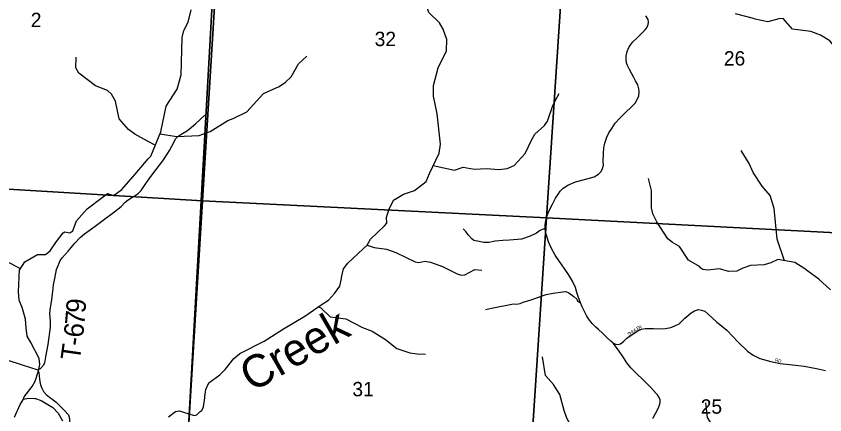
# Model space of a CAD drawing. Extents: x 1878108 to 2183446, y 146837 to 508383.
# Drawn here: x 2046360 to 2058800, y 342528 to 348659 of the extents above; entities that cross this region are included whole.
import ezdxf

# ---------------------------------------------------------------- set-up
doc = ezdxf.new("R2010")
doc.units = 0
for name, color, linetype in [('GM_X_County_Road', 7, 'Continuous'), ('GM_X_Minor_River', 7, 'Continuous'), ('GM_X_Minor_River_Text', 7, 'Continuous'), ('GM_X_Section', 7, 'Continuous'), ('GM_X_Section_Text', 7, 'Continuous'), ('GM_X_Township', 7, 'Continuous'), ('GM_X_Township_Road', 7, 'Continuous'), ('GM_X_Township_Road_Text', 7, 'Continuous'), ('GM_X_Township_ROW', 7, 'Continuous'), ('GM_X_Township_Subdivision', 7, 'Continuous'), ('GM_X_Township_Subdivision_Text', 7, 'Continuous')]:
    doc.layers.add(name, color=color, linetype=linetype)

msp = doc.modelspace()

# ---------------------------------------------------------------- linework, layer by layer
at = {"layer": 'GM_X_County_Road'}
for points in [[(2056204, 342857), (2056123, 342948), (2056010, 343063), (2055896, 343171), (2055814, 343251), (2055754, 343330), (2055701, 343409), (2055626, 343522), (2055544, 343629), (2055508, 343662), (2055445, 343716), (2055378, 343784), (2055319, 343839), (2055276, 343878), (2055222, 343935), (2055167, 344002), (2055134, 344058), (2055100, 344127), (2055068, 344188), (2055041, 344253), (2055007, 344348), (2054985, 344410), (2054963, 344485), (2054916, 344583), (2054855, 344688), (2054790, 344785), (2054718, 344886), (2054654, 344986), (2054594, 345084), (2054547, 345189), (2054513, 345307), (2054500, 345385), (2054499, 345420), (2054499, 345452), (2054509, 345518), (2054529, 345592), (2054561, 345669), (2054609, 345769), (2054659, 345858), (2054702, 345929), (2054731, 345968), (2054777, 346016), (2054845, 346060), (2054965, 346109), (2055161, 346162), (2055251, 346189), (2055317, 346227), (2055357, 346273), (2055379, 346316), (2055393, 346367), (2055392, 346422), (2055393, 346544), (2055401, 346633), (2055415, 346707), (2055447, 346801), (2055479, 346867), (2055521, 346930), (2055576, 347012), (2055651, 347094), (2055741, 347183), (2055820, 347260), (2055883, 347324), (2055915, 347376), (2055938, 347434), (2055945, 347499), (2055940, 347541), (2055923, 347601), (2055888, 347663), (2055860, 347718), (2055829, 347773), (2055795, 347840), (2055765, 347903), (2055748, 347944), (2055743, 347987), (2055743, 348046), (2055759, 348114), (2055786, 348176), (2055816, 348225), (2055847, 348263), (2055909, 348323), (2055970, 348382), (2056034, 348449), (2056068, 348492), (2056085, 348533), (2056089, 348566), (2056083, 348610), (2056046, 348665)], [(2046091, 343397), (2046150, 343386), (2046232, 343368), (2046439, 343302), (2046694, 343219), (2046710, 343177), (2046717, 343079), (2046722, 343041), (2046736, 342991), (2046753, 342939), (2046780, 342888), (2046819, 342841), (2046871, 342800), (2046931, 342757), (2046975, 342723), (2047015, 342682), (2047103, 342592), (2047163, 342527), (2047180, 342474), (2047178, 342410), (2047165, 342264)], [(2056152, 342474), (2056163, 342492), (2056225, 342603), (2056246, 342650), (2056264, 342692), (2056267, 342727), (2056266, 342757), (2056252, 342796), (2056224, 342834), (2056204, 342857)]]:
    msp.add_lwpolyline(points, dxfattribs=at)
at = {"layer": 'GM_X_Minor_River'}
for points in [[(2052667, 346117), (2052718, 346238), (2052866, 346554), (2052886, 346691), (2052834, 347157), (2052779, 347430), (2052782, 347593), (2052853, 347866), (2052982, 348128), (2052983, 348301), (2052930, 348458), (2052872, 348556), (2052707, 348716), (2052655, 348870)], [(2048432, 346508), (2048585, 346883), (2048666, 347275), (2048835, 347538), (2048897, 347757), (2048914, 348331), (2048939, 348437), (2049007, 348569), (2049053, 348758)], [(2059840, 347876), (2059502, 347916), (2059430, 347926), (2059356, 347981), (2059260, 348082), (2059226, 348094), (2059128, 348080), (2059000, 348123), (2058934, 348212), (2058878, 348280), (2058732, 348369), (2058584, 348422), (2058302, 348459), (2058161, 348623), (2058093, 348619), (2057926, 348572), (2057730, 348613), (2057702, 348623), (2057428, 348694)], [(2046428, 344775), (2046204, 344890), (2046140, 344906), (2046010, 344983), (2045872, 345040), (2045830, 345100), (2045707, 345324), (2045658, 345529), (2045588, 345698), (2045553, 345764), (2045468, 346150), (2045383, 346355), (2045296, 346745), (2045297, 346827), (2045344, 347034), (2045350, 347078), (2045355, 347261), (2045393, 347371), (2045561, 347684), (2045648, 347860), (2045700, 348038), (2045675, 348235), (2045642, 348326)], [(2048500, 346674), (2048380, 346738), (2048183, 346844), (2048088, 346919), (2047943, 347078), (2047886, 347350), (2047825, 347462), (2047766, 347515), (2047579, 347587), (2047326, 347783), (2047277, 347865), (2047281, 348031)], [(2048572, 346851), (2048832, 346808), (2049175, 346826), (2049344, 346884), (2049615, 347053), (2049698, 347087), (2049908, 347189), (2050165, 347471), (2050404, 347578), (2050505, 347645), (2050590, 347729), (2050704, 347924), (2050833, 348042)], [(2052776, 346361), (2053105, 346290), (2053237, 346336), (2053349, 346315), (2053417, 346305), (2053588, 346318), (2053790, 346301), (2053914, 346317), (2054021, 346362), (2054188, 346546), (2054295, 346761), (2054337, 346845), (2054488, 346979), (2054532, 347047), (2054617, 347287), (2054646, 347349), (2054714, 347470)], [(2046471, 342768), (2046483, 342804), (2046608, 342965), (2046651, 343045), (2046702, 343206), (2046726, 343302), (2046715, 343396), (2046586, 343638), (2046530, 343740), (2046511, 343866), (2046505, 343998), (2046452, 344180), (2046407, 344290), (2046397, 344418), (2046406, 344647), (2046406, 344667), (2046413, 344751), (2046492, 344882), (2046686, 344995), (2046813, 344996), (2046883, 345048), (2046978, 345195), (2047083, 345327), (2047109, 345340), (2047183, 345326), (2047229, 345358), (2047288, 345511), (2047453, 345696), (2047682, 345873), (2047765, 345934), (2047858, 345902), (2047907, 345935), (2047983, 345995), (2048191, 346229), (2048392, 346466), (2048432, 346508)], [(2058180, 344899), (2058068, 345230), (2058022, 345700), (2057961, 345899), (2057835, 346046), (2057696, 346257), (2057634, 346394), (2057511, 346592)], [(2049138, 342529), (2049188, 342579), (2049214, 342595), (2049242, 342649), (2049261, 342790), (2049261, 342810), (2049280, 342918), (2049322, 343022), (2049493, 343143), (2049574, 343224), (2049709, 343395), (2049799, 343470), (2050177, 343662), (2050472, 343849), (2050799, 344045), (2051069, 344229), (2051167, 344294), (2051258, 344392), (2051340, 344507), (2051365, 344625), (2051367, 344639), (2051396, 344772), (2051460, 344860), (2051698, 345080), (2051758, 345137), (2051813, 345231), (2052026, 345436), (2052064, 345476), (2052059, 345566), (2052097, 345693), (2052164, 345827), (2052319, 345920), (2052489, 345979), (2052667, 346117)], [(2058888, 344453), (2058709, 344615), (2058541, 344738), (2058491, 344774), (2058339, 344871), (2058077, 344917), (2057971, 344867), (2057868, 344833), (2057658, 344826), (2057539, 344786), (2057449, 344737), (2057319, 344731), (2057179, 344772), (2056998, 344751), (2056922, 344763), (2056892, 344783), (2056871, 344810), (2056703, 344909), (2056565, 345118), (2056457, 345177), (2056386, 345237), (2056216, 345495), (2056155, 345618), (2056133, 345710), (2056136, 345977), (2056087, 346164)], [(2051759, 345139), (2051866, 345099), (2052058, 345078), (2052198, 345027), (2052500, 344881), (2052556, 344873), (2052648, 344893), (2052732, 344876), (2052918, 344809), (2053144, 344698), (2053208, 344678), (2053264, 344679), (2053417, 344763), (2053523, 344754)], [(2051009, 344188), (2051047, 344173), (2051188, 344034), (2051431, 344003), (2051688, 343869), (2051836, 343814), (2052040, 343689), (2052214, 343548), (2052418, 343483), (2052530, 343466), (2052656, 343459)], [(2054895, 340250), (2054937, 340332), (2054908, 340388), (2054933, 340528), (2055010, 340758), (2055036, 340953), (2055027, 341321), (2055123, 341886), (2055111, 342036), (2055073, 342130), (2054927, 342295), (2054829, 342478), (2054791, 342592), (2054726, 342840), (2054628, 342995), (2054504, 343134), (2054457, 343418)], [(2046336, 342491), (2046421, 342688), (2046471, 342768), (2046551, 342784), (2046646, 342781), (2046658, 342779), (2046743, 342749), (2046925, 342642), (2047007, 342552), (2047072, 342434)], [(2058916, 339982), (2058735, 340222), (2058659, 340283), (2058642, 340297), (2058530, 340379), (2058438, 340519), (2058369, 340578), (2058129, 340720), (2057862, 340935), (2057772, 341000), (2057602, 341056), (2057548, 341103), (2057493, 341307), (2057499, 341406), (2057478, 341508), (2057421, 341652), (2057361, 341736), (2057301, 341878), (2057288, 341904), (2057161, 342225), (2056996, 342485), (2056971, 342711)], [(2048701, 342496), (2048811, 342579), (2048870, 342587), (2048932, 342570), (2049096, 342520), (2049138, 342529)]]:
    msp.add_lwpolyline(points, dxfattribs=at)
at = {"layer": 'GM_X_Section'}
for points in [[(2044125, 351515), (2049557, 351218), (2049224, 345820), (2043762, 346145)], [(2051723, 351091), (2053887, 350963), (2054841, 350907), (2054872, 350905), (2054518, 345558), (2049224, 345820), (2049557, 351218)], [(2054872, 350905), (2056101, 350834), (2058328, 350705), (2060297, 350591), (2060244, 349584), (2060117, 347430), (2059969, 345275), (2054518, 345558)], [(2043762, 346145), (2049224, 345820), (2048891, 340399), (2043452, 340757)], [(2049224, 345820), (2054518, 345558), (2054165, 340172), (2048891, 340399)], [(2054518, 345558), (2059969, 345275), (2059597, 339899), (2058111, 339973), (2056195, 340069), (2054317, 340162), (2054165, 340172)]]:
    msp.add_lwpolyline(points, close=True, dxfattribs=at)
at = {"layer": 'GM_X_Township'}
for points in [[(2049375, 348847), (2049004, 342247), (2048900, 340387), (2047784, 340461), (2043752, 340720), (2039375, 340963), (2036450, 341124), (2032214, 341344), (2029149, 341524), (2023521, 341871), (2022085, 341976), (2018358, 342153)], [(2060010, 339864), (2056293, 340053), (2055119, 340115), (2052740, 340212), (2048900, 340387), (2049004, 342247), (2049375, 348847)]]:
    msp.add_lwpolyline(points, dxfattribs=at)
at = {"layer": 'GM_X_Township_Road'}
msp.add_lwpolyline([(2046694, 343219), (2046736, 343239), (2046781, 343292), (2046801, 343328), (2046817, 343418), (2046853, 343610), (2046886, 343877), (2046890, 343971), (2046880, 344082), (2046887, 344178), (2046903, 344268), (2046923, 344425), (2046936, 344526), (2046957, 344624), (2046979, 344762), (2047011, 344836), (2047039, 344901), (2047068, 344941), (2047159, 345045), (2047263, 345168), (2047344, 345254), (2047413, 345314), (2047521, 345387), (2047595, 345445), (2047717, 345537), (2047856, 345641), (2047973, 345732), (2048038, 345798), (2048085, 345837), (2048141, 345873), (2048185, 345898), (2048240, 345938), (2048281, 345979), (2048356, 346084), (2048429, 346193), (2048511, 346299), (2048618, 346433), (2048693, 346552)], dxfattribs=at)
at = {"layer": 'GM_X_Township_ROW'}
for points in [[(2048693, 346552), (2048718, 346592), (2048792, 346729), (2048812, 346775), (2048867, 346822), (2048994, 346903), (2049117, 347004), (2049264, 347139)], [(2054500, 345385), (2054467, 345383), (2054439, 345375), (2054409, 345358), (2054364, 345321), (2054269, 345274), (2054132, 345228), (2053948, 345215), (2053845, 345207), (2053730, 345199), (2053630, 345179), (2053548, 345181), (2053481, 345192), (2053399, 345208), (2053368, 345237), (2053314, 345295), (2053279, 345346), (2053237, 345390)], [(2053581, 344147), (2053674, 344168), (2054012, 344236), (2054058, 344228), (2054114, 344239), (2054159, 344263), (2054283, 344296), (2054409, 344343), (2054513, 344379), (2054621, 344399), (2054770, 344419), (2054817, 344425), (2054860, 344406), (2054937, 344349), (2054987, 344305), (2054997, 344275), (2055041, 344253)]]:
    msp.add_lwpolyline(points, dxfattribs=at)
at = {"layer": 'GM_X_Township_Subdivision'}
msp.add_lwpolyline([(2055544, 343629), (2055585, 343614), (2055623, 343612), (2055657, 343622), (2055702, 343654), (2055753, 343707), (2055834, 343764), (2055922, 343821), (2055982, 343846), (2056034, 343855), (2056105, 343855), (2056167, 343856), (2056237, 343853), (2056349, 343858), (2056431, 343872), (2056495, 343895), (2056558, 343930), (2056648, 344017), (2056745, 344096), (2056797, 344128), (2056855, 344146), (2056905, 344139), (2056952, 344120), (2057000, 344081), (2057140, 343952), (2057235, 343875), (2057292, 343830), (2057469, 343645), (2057613, 343507), (2057699, 343445), (2057802, 343396), (2057969, 343349), (2058112, 343317), (2058303, 343297), (2058480, 343277), (2058670, 343241), (2058812, 343210)], dxfattribs=at)

# ---------------------------------------------------------------- texts
at = {"layer": 'GM_X_Minor_River_Text'}
msp.add_text('Creek', height=500, rotation=29.9951, dxfattribs=at).set_placement((2049989, 342868))
at = {"layer": 'GM_X_Section_Text'}
for s, p in [('2', (2046584, 348491)), ('32', (2051875, 348199)), ('26', (2057247, 347900)), ('31', (2051532, 342813)), ('25', (2056891, 342545))]:
    msp.add_text(s, height=221, rotation=0, dxfattribs=at).set_placement(p)
at = {"layer": 'GM_X_Township_Road_Text'}
for s, rotation, p in [('9', 85.9689, (2047424, 344085)), ('7', 85.1006, (2047408, 343896)), ('6', 83.6978, (2047386, 343705)), ('T', 81.7953, (2047337, 343350)), ('-', 82.44, (2047369, 343576))]:
    msp.add_text(s, height=300, rotation=rotation, dxfattribs=at).set_placement(p)
at = {"layer": 'GM_X_Township_Subdivision_Text'}
for s, rotation, p in [('L', 31.8867, (2055887, 343810)), ('E', 25.1473, (2055916, 343828)), ('R', 20.8318, (2055947, 343842)), ('S', 37.6402, (2055787, 343740)), ('H', 34.8721, (2055815, 343761)), ('U', 32.5382, (2055850, 343786)), ('RD', 348.1073, (2058030, 343350))]:
    msp.add_text(s, height=50, rotation=rotation, dxfattribs=at).set_placement(p)

doc.saveas('drawing.dxf')
